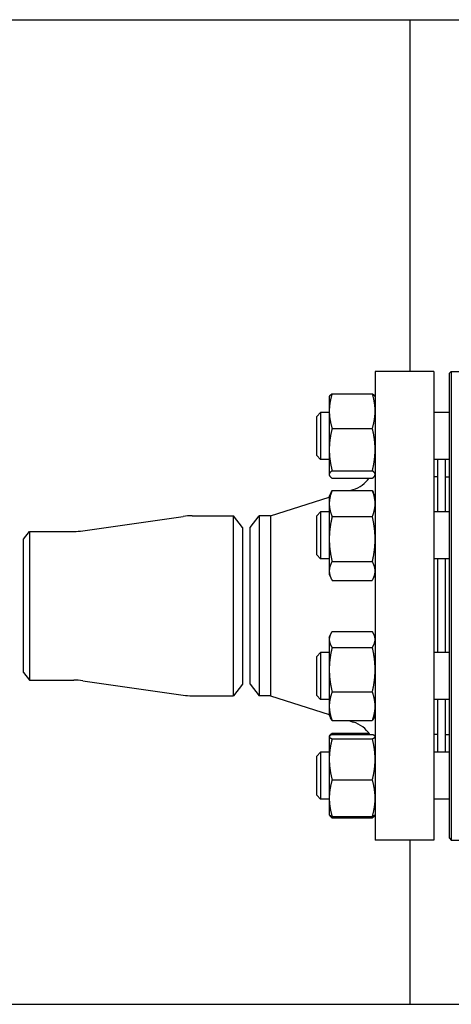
# Model space of a CAD drawing. Header units: inches. Extents: x 24 to 1128, y -69 to 748.
# Tile 502 of 656: x 642.47 to 649.38, y 359.61 to 375.36. Entities that reach past the tile are written whole.
import ezdxf

# ---------------------------------------------------------------- set-up
doc = ezdxf.new("R2010")
doc.units = ezdxf.units.IN
doc.header["$LTSCALE"] = 32
doc.header["$MEASUREMENT"] = 0
doc.layers.add('Visible (ANSI)', color=7, linetype='Continuous', lineweight=30)

msp = doc.modelspace()

# ---------------------------------------------------------------- linework, layer by layer
at = {"layer": 'Visible (ANSI)'}
for p, q in [((622.28763, 375.35867), (664.65913, 375.35867)), ((648.71813, 375.35867), (648.71813, 369.73367)), ((648.16063, 369.73367), (648.16063, 362.23367)), ((649.10063, 369.73367), (648.16063, 369.73367)), ((649.10063, 369.73367), (649.10063, 362.23367)), ((649.34813, 369.70242), (649.37938, 369.73367)), ((649.34813, 362.26492), (649.34813, 369.70242)), ((649.37938, 369.73367), (649.37938, 362.23367)), ((649.37938, 369.73367), (650.28563, 369.73367)), ((647.47172, 369.37636), (648.11555, 369.37636)), ((647.42663, 369.32488), (647.43078, 369.33378)), ((647.42663, 369.32488), (647.42663, 369.09837)), ((648.16063, 369.32488), (648.15648, 369.33378)), ((647.22563, 369.01238), (647.28813, 369.07488)), ((647.28813, 369.07488), (647.28813, 368.32488)), ((647.42663, 369.07488), (647.28813, 369.07488)), ((647.42663, 369.09837), (647.42663, 368.48215)), ((649.34813, 369.07488), (649.10063, 369.07488)), ((647.22563, 368.38738), (647.22563, 369.01238)), ((647.47172, 368.82039), (648.11555, 368.82039)), ((647.42663, 368.48215), (647.42663, 368.08365)), ((647.22563, 368.38738), (647.28813, 368.32488)), ((647.42663, 368.32488), (647.28813, 368.32488)), ((649.34813, 368.32488), (649.10063, 368.32488)), ((649.16063, 368.32488), (649.16063, 367.48376)), ((649.28063, 368.32488), (649.28063, 367.48376)), ((647.42663, 368.08365), (647.42663, 368.07488)), ((647.47172, 368.14391), (648.11555, 368.14391)), ((647.42663, 368.07488), (647.43078, 368.06598)), ((647.47172, 368.0234), (648.11555, 368.0234)), ((648.16063, 368.07488), (648.15648, 368.06598)), ((649.16063, 368.04367), (649.10063, 368.04367)), ((649.28563, 367.92367), (649.28063, 367.92367)), ((649.28563, 367.48376), (649.28563, 368.04367)), ((649.28563, 368.04367), (649.34813, 368.04367)), ((647.42663, 367.73376), (647.45576, 367.79622)), ((647.47172, 367.82726), (648.11555, 367.82726)), ((647.76152, 367.82726), (647.81161, 367.84312)), ((648.16063, 367.73376), (648.13151, 367.79622)), ((646.4873, 367.42367), (647.42663, 367.72119)), ((647.42663, 367.73376), (647.42663, 367.61829)), ((647.42663, 367.61829), (647.42663, 367.05008)), ((647.22563, 367.42126), (647.28813, 367.48376)), ((647.28813, 367.48376), (647.28813, 366.73376)), ((647.42663, 367.48376), (647.28813, 367.48376)), ((649.34813, 367.48376), (649.10063, 367.48376)), ((643.48099, 367.18372), (645.09028, 367.41362)), ((645.2317, 367.42367), (645.89176, 367.42367)), ((645.89176, 364.54367), (645.89176, 367.42367)), ((646.03563, 367.23617), (645.89176, 367.42367)), ((646.16063, 367.23617), (646.30451, 367.42367)), ((646.4873, 367.42367), (646.30451, 367.42367)), ((646.30451, 367.42367), (646.30451, 364.54367)), ((646.4873, 367.42367), (646.4873, 364.54367)), ((647.22563, 366.79626), (647.22563, 367.42126)), ((647.47172, 367.40933), (648.11555, 367.40933)), ((642.53563, 367.04867), (642.63155, 367.17367)), ((642.63155, 367.17367), (642.63155, 364.79367)), ((642.63155, 367.17367), (643.33957, 367.17367)), ((646.03563, 367.23617), (646.03563, 364.73117)), ((646.16063, 364.73117), (646.16063, 367.23617)), ((642.53563, 364.91867), (642.53563, 367.04867)), ((647.42663, 367.05008), (647.42663, 366.54054)), ((647.22563, 366.79626), (647.28813, 366.73376)), ((647.42663, 366.73376), (647.28813, 366.73376)), ((647.47172, 366.69083), (648.11555, 366.69083)), ((649.34813, 366.73376), (649.10063, 366.73376)), ((649.16063, 366.73376), (649.16063, 365.23358)), ((649.28063, 366.73376), (649.28063, 365.23358)), ((649.28563, 365.23358), (649.28563, 366.73376)), ((647.42663, 366.54054), (647.42663, 366.48376)), ((647.42663, 366.48376), (647.45576, 366.4213)), ((647.47172, 366.39026), (648.11555, 366.39026)), ((648.16063, 366.48376), (648.13151, 366.4213)), ((647.47172, 365.57014), (648.11555, 365.57014)), ((647.42663, 365.48358), (647.44611, 365.52535)), ((647.42663, 365.48358), (647.42663, 365.44443)), ((647.42663, 365.44443), (647.42663, 364.96294)), ((648.16063, 365.48358), (648.14116, 365.52535)), ((647.47172, 365.31872), (648.11555, 365.31872)), ((647.22563, 365.17108), (647.28813, 365.23358)), ((647.22563, 364.54608), (647.22563, 365.17108)), ((647.28813, 365.23358), (647.28813, 364.48358)), ((647.42663, 365.23358), (647.28813, 365.23358)), ((649.34813, 365.23358), (649.10063, 365.23358)), ((647.42663, 364.96294), (647.42663, 364.3771)), ((642.53563, 364.91867), (642.63155, 364.79367)), ((642.63155, 364.79367), (643.33957, 364.79367)), ((643.48099, 364.78362), (645.09028, 364.55372)), ((646.03563, 364.73117), (645.89176, 364.54367)), ((646.16063, 364.73117), (646.30451, 364.54367)), ((645.2317, 364.54367), (645.89176, 364.54367)), ((646.4873, 364.54367), (646.30451, 364.54367)), ((646.4873, 364.54367), (647.42663, 364.24615)), ((647.22563, 364.54608), (647.28813, 364.48358)), ((647.42663, 364.48358), (647.28813, 364.48358)), ((647.47172, 364.60717), (648.11555, 364.60717)), ((649.34813, 364.48358), (649.10063, 364.48358)), ((649.16063, 364.48358), (649.16063, 363.64246)), ((649.28063, 364.48358), (649.28063, 363.64246)), ((649.28563, 363.92367), (649.28563, 364.48358)), ((647.42663, 364.3771), (647.42663, 364.23358)), ((647.42663, 364.23358), (647.44611, 364.19181)), ((647.47172, 364.14703), (648.11555, 364.14703)), ((647.7396, 364.14703), (647.81161, 364.12422)), ((648.16063, 364.23358), (648.14116, 364.19181)), ((649.28563, 364.04367), (649.28063, 364.04367)), ((647.42663, 363.89246), (647.42793, 363.89524)), ((647.42663, 363.89246), (647.42663, 363.8897)), ((647.42663, 363.8897), (647.42663, 363.52776)), ((647.42793, 363.89524), (647.43078, 363.90136)), ((647.47172, 363.94394), (648.06332, 363.94394)), ((647.47172, 363.92358), (648.11555, 363.92358)), ((647.47172, 363.85582), (648.11555, 363.85582)), ((648.16063, 363.89246), (648.15934, 363.89524)), ((649.16063, 363.92367), (649.10063, 363.92367)), ((649.28563, 363.92367), (649.34813, 363.92367)), ((647.22563, 363.57996), (647.28813, 363.64246)), ((647.22563, 362.95496), (647.22563, 363.57996)), ((647.28813, 363.64246), (647.28813, 362.89246)), ((647.42663, 363.64246), (647.28813, 363.64246)), ((647.42663, 363.52776), (647.42663, 362.90552)), ((649.34813, 363.64246), (649.10063, 363.64246)), ((647.47172, 363.1997), (648.11555, 363.1997)), ((647.22563, 362.95496), (647.28813, 362.89246)), ((647.42663, 362.89246), (647.28813, 362.89246)), ((647.42663, 362.90552), (647.42663, 362.64246)), ((649.34813, 362.89246), (649.10063, 362.89246)), ((647.42663, 362.64246), (647.42793, 362.63969)), ((647.42793, 362.63969), (647.43078, 362.63356)), ((647.47172, 362.61134), (648.11555, 362.61134)), ((647.47172, 362.59098), (648.11555, 362.59098)), ((648.15934, 362.63969), (648.15648, 362.63356)), ((648.16063, 362.64246), (648.15934, 362.63969)), ((649.34813, 362.26492), (649.37938, 362.23367)), ((649.10063, 362.23367), (648.16063, 362.23367)), ((648.71813, 362.23367), (648.71813, 359.60867)), ((649.37938, 362.23367), (650.28563, 362.23367)), ((622.28763, 359.60867), (664.65913, 359.60867))]:
    msp.add_line(p, q, dxfattribs=at)
for centre, radius, start, end in [((647.66063, 368.31978), 0.5, 287.574716, 323.645749), ((645.2317, 366.42367), 1, 90, 98.130102), ((643.33957, 368.17367), 1, 270, 278.130102), ((643.33957, 363.79367), 1, 81.869898, 90), ((645.2317, 365.54367), 1, 261.869898, 270), ((647.66063, 363.64756), 0.5, 33.50812, 72.425284)]:
    msp.add_arc(centre, radius, start, end, dxfattribs=at)
for points, weights in [([(647.47172, 369.37636), (647.42663, 369.22738), (647.42663, 369.09837)], [1, 1.0379548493, 1]), ([(647.43078, 369.33378), (647.44007, 369.35369), (647.47172, 369.37636)], [1.01611555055, 1.02634702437, 1]), ([(648.11555, 369.37636), (648.1472, 369.35369), (648.15648, 369.33378)], [1, 1.02634702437, 1.01611555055]), ([(648.16063, 369.09837), (648.16063, 369.22738), (648.11555, 369.37636)], [1, 1.0379548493, 1]), ([(647.42663, 369.09837), (647.42663, 368.96936), (647.47172, 368.82039)], [1, 1.0379548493, 1]), ([(648.11555, 368.82039), (648.16063, 368.96936), (648.16063, 369.09837)], [1, 1.0379548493, 1]), ([(647.47172, 368.82039), (647.42663, 368.63912), (647.42663, 368.48215)], [1, 1.0379548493, 1]), ([(648.16063, 368.48215), (648.16063, 368.63912), (648.11555, 368.82039)], [1, 1.0379548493, 1]), ([(647.42663, 368.48215), (647.42663, 368.32517), (647.47172, 368.14391)], [1, 1.0379548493, 1]), ([(648.11555, 368.14391), (648.16063, 368.32517), (648.16063, 368.48215)], [1, 1.0379548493, 1]), ([(647.47172, 368.14391), (647.42663, 368.11161), (647.42663, 368.08365)], [1, 1.0379548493, 1]), ([(647.42663, 368.08365), (647.42663, 368.05569), (647.47172, 368.0234)], [1, 1.0379548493, 1]), ([(648.16063, 368.08365), (648.16063, 368.11161), (648.11555, 368.14391)], [1, 1.0379548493, 1]), ([(648.11555, 368.0234), (648.16063, 368.05569), (648.16063, 368.08365)], [1, 1.0379548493, 1]), ([(647.47172, 367.82726), (647.42663, 367.71527), (647.42663, 367.61829)], [1, 1.0379548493, 1]), ([(647.45576, 367.79622), (647.46282, 367.81136), (647.47172, 367.82726)], [1.01175569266, 1.00727059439, 1]), ([(648.16063, 367.61829), (648.16063, 367.71527), (648.11555, 367.82726)], [1, 1.0379548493, 1]), ([(648.11555, 367.82726), (648.12445, 367.81136), (648.13151, 367.79622)], [1, 1.00727059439, 1.01175569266]), ([(647.42663, 367.61829), (647.42663, 367.52131), (647.47172, 367.40933)], [1, 1.0379548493, 1]), ([(648.11555, 367.40933), (648.16063, 367.52131), (648.16063, 367.61829)], [1, 1.0379548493, 1]), ([(647.47172, 367.40933), (647.42663, 367.2168), (647.42663, 367.05008)], [1, 1.0379548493, 1]), ([(648.16063, 367.05008), (648.16063, 367.2168), (648.11555, 367.40933)], [1, 1.0379548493, 1]), ([(647.42663, 367.05008), (647.42663, 366.88335), (647.47172, 366.69083)], [1, 1.0379548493, 1]), ([(648.11555, 366.69083), (648.16063, 366.88335), (648.16063, 367.05008)], [1, 1.0379548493, 1]), ([(647.47172, 366.69083), (647.42663, 366.61029), (647.42663, 366.54054)], [1, 1.0379548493, 1]), ([(648.16063, 366.54054), (648.16063, 366.61029), (648.11555, 366.69083)], [1, 1.0379548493, 1]), ([(647.42663, 366.54054), (647.42663, 366.4708), (647.47172, 366.39026)], [1, 1.0379548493, 1]), ([(648.11555, 366.39026), (648.16063, 366.4708), (648.16063, 366.54054)], [1, 1.0379548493, 1]), ([(647.47172, 365.57014), (647.42663, 365.50277), (647.42663, 365.44443)], [1, 1.0379548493, 1]), ([(648.16063, 365.44443), (648.16063, 365.50277), (648.11555, 365.57014)], [1, 1.0379548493, 1]), ([(647.42663, 365.44443), (647.42663, 365.38609), (647.47172, 365.31872)], [1, 1.0379548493, 1]), ([(648.11555, 365.31872), (648.16063, 365.38609), (648.16063, 365.44443)], [1, 1.0379548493, 1]), ([(647.47172, 365.31872), (647.42663, 365.12806), (647.42663, 364.96294)], [1, 1.0379548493, 1]), ([(648.16063, 364.96294), (648.16063, 365.12806), (648.11555, 365.31872)], [1, 1.0379548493, 1]), ([(647.42663, 364.96294), (647.42663, 364.79783), (647.47172, 364.60717)], [1, 1.0379548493, 1]), ([(648.11555, 364.60717), (648.16063, 364.79783), (648.16063, 364.96294)], [1, 1.0379548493, 1]), ([(647.47172, 364.60717), (647.42663, 364.48387), (647.42663, 364.3771)], [1, 1.0379548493, 1]), ([(648.16063, 364.3771), (648.16063, 364.48387), (648.11555, 364.60717)], [1, 1.0379548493, 1]), ([(647.42663, 364.3771), (647.42663, 364.27032), (647.47172, 364.14703)], [1, 1.0379548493, 1]), ([(648.11555, 364.14703), (648.16063, 364.27032), (648.16063, 364.3771)], [1, 1.0379548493, 1]), ([(647.47172, 364.14703), (647.45614, 364.1703), (647.44611, 364.19181)], [1, 1.01279805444, 1.01696531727]), ([(648.14116, 364.19181), (648.13113, 364.1703), (648.11555, 364.14703)], [1.01696531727, 1.01279805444, 1]), ([(647.47172, 363.92358), (647.42663, 363.90543), (647.42663, 363.8897)], [1, 1.0379548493, 1]), ([(647.42663, 363.8897), (647.42663, 363.87398), (647.47172, 363.85582)], [1, 1.0379548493, 1]), ([(647.47172, 363.85582), (647.42663, 363.68002), (647.42663, 363.52776)], [1, 1.0379548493, 1]), ([(647.43078, 363.90136), (647.44007, 363.92127), (647.47172, 363.94394)], [1.01611555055, 1.02634702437, 1]), ([(647.47172, 363.94394), (647.46817, 363.93223), (647.46493, 363.92076)], [1, 1.00288298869, 1.00532800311]), ([(648.16063, 363.8897), (648.16063, 363.90543), (648.11555, 363.92358)], [1, 1.0379548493, 1]), ([(648.11555, 363.85582), (648.16063, 363.87398), (648.16063, 363.8897)], [1, 1.0379548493, 1]), ([(648.16063, 363.52776), (648.16063, 363.68002), (648.11555, 363.85582)], [1, 1.0379548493, 1]), ([(647.42663, 363.52776), (647.42663, 363.37551), (647.47172, 363.1997)], [1, 1.0379548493, 1]), ([(648.11555, 363.1997), (648.16063, 363.37551), (648.16063, 363.52776)], [1, 1.0379548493, 1]), ([(647.47172, 363.1997), (647.42663, 363.04205), (647.42663, 362.90552)], [1, 1.0379548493, 1]), ([(648.16063, 362.90552), (648.16063, 363.04205), (648.11555, 363.1997)], [1, 1.0379548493, 1]), ([(647.42663, 362.90552), (647.42663, 362.76899), (647.47172, 362.61134)], [1, 1.0379548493, 1]), ([(648.11555, 362.61134), (648.16063, 362.76899), (648.16063, 362.90552)], [1, 1.0379548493, 1]), ([(647.47172, 362.61134), (647.43408, 362.6265), (647.42793, 362.63969)], [1, 1.0314924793, 1.01072411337]), ([(647.42915, 362.6375), (647.43705, 362.61581), (647.47172, 362.59098)], [1.01375847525, 1.02892942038, 1]), ([(648.15934, 362.63969), (648.15319, 362.6265), (648.11555, 362.61134)], [1.01072411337, 1.0314924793, 1]), ([(648.11555, 362.59098), (648.15021, 362.61581), (648.15812, 362.6375)], [1, 1.02892942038, 1.01375847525])]:
    msp.add_rational_spline(points, weights, degree=2, dxfattribs=at)

doc.saveas('drawing.dxf')
